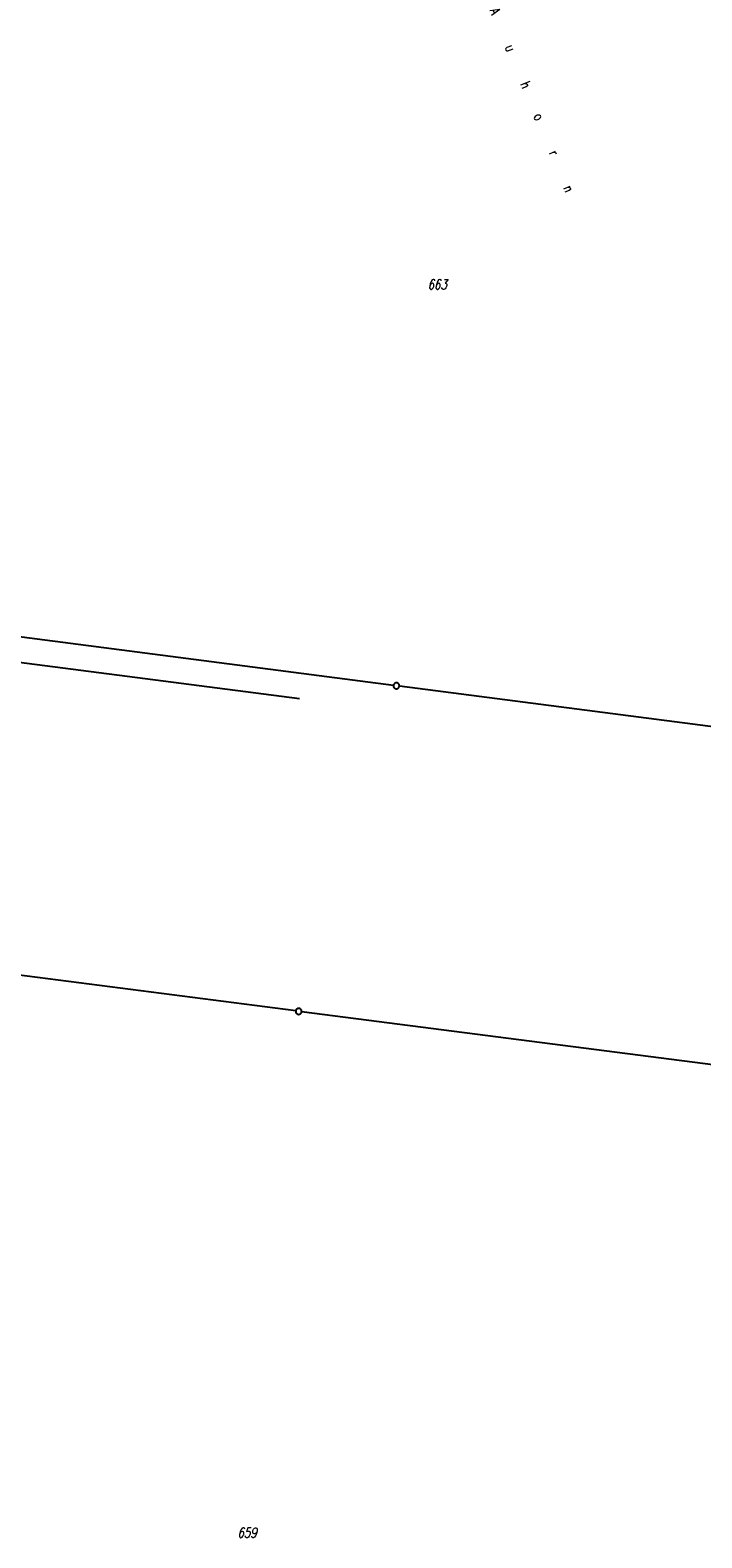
# Model space of a CAD drawing. Extents: x 510526 to 513920, y 467229 to 478797.
# Tile 264 of 467: x 512047 to 512216, y 473729 to 474108. Entities that reach past the tile are written whole.
import ezdxf

# ---------------------------------------------------------------- set-up
doc = ezdxf.new("R2010")
doc.units = 0
doc.header["$LTSCALE"] = 10
doc.header["$MEASUREMENT"] = 0
doc.linetypes.add('LT00', pattern=[0])
doc.layers.get('0').update_dxf_attribs({"linetype": 'LT00'})
for name, color, linetype in [('ABWASSERLTG', 24, 'LT00'), ('DFK_BES-NAME', 255, 'LT00'), ('DFK_FLUR_NR', 250, 'LT00'), ('DFK_GZPKT', 250, 'LT00'), ('DFK_KATASTER', 250, 'LT00')]:
    doc.layers.add(name, color=color, linetype=linetype)
doc.styles.get("Standard").update_dxf_attribs({"font": 'romans.shx'})

# ---------------------------------------------------------------- blocks, each defined once
blk = doc.blocks.new('SYMB7010')
at = {"color": 0, "linetype": 'ByBlock'}
for points in [[(-0.031408, 0.499213), (-0.093728, 0.49134), (-0.15457, 0.475719), (-0.212975, 0.452595), (-0.268021, 0.422333), (-0.31884, 0.385411), (-0.36463, 0.342411), (-0.40467, 0.29401), (-0.438329, 0.240973), (-0.465074, 0.184136), (-0.484486, 0.124395), (-0.496256, 0.062692), (-0.5002, 0)], [(-0.5002, 0), (-0.496256, -0.062692), (-0.484486, -0.124395), (-0.465075, -0.184136), (-0.438329, -0.240973), (-0.404671, -0.29401), (-0.36463, -0.342411), (-0.31884, -0.385411), (-0.268021, -0.422333), (-0.212975, -0.452595), (-0.154571, -0.475719), (-0.093728, -0.49134), (-0.031408, -0.499213), (0.031408, -0.499213)], [(0.5002, 0), (0.496256, 0.062692), (0.484485, 0.124395), (0.465074, 0.184136), (0.438329, 0.240973), (0.40467, 0.29401), (0.36463, 0.342411), (0.31884, 0.385411), (0.268021, 0.422333), (0.212975, 0.452595), (0.15457, 0.475719), (0.093728, 0.49134), (0.031408, 0.499213), (-0.031408, 0.499213)], [(0.031408, -0.499213), (0.093728, -0.491341), (0.15457, -0.475719), (0.212975, -0.452595), (0.268021, -0.422333), (0.31884, -0.385411), (0.36463, -0.342411), (0.404671, -0.294011), (0.438329, -0.240974), (0.465075, -0.184136), (0.484486, -0.124395), (0.496256, -0.062692), (0.500201, 0)]]:
    blk.add_lwpolyline(points, dxfattribs=at)

msp = doc.modelspace()

# ---------------------------------------------------------------- linework, layer by layer
at = {"layer": 'ABWASSERLTG', "flags": 128}
msp.add_lwpolyline([(511784.11, 473843.43), (511785.06, 473845.97), (511801.35, 473848.45), (511832.4, 473930.4), (511841.31, 473953.89), (511842.24, 473954.57), (511865.44, 473946.39), (511891.68, 473939.11), (511920.32, 473937.07), (511927.44, 473964.07), (512114.89, 473939.81)], dxfattribs=at)
at = {"layer": 'DFK_KATASTER'}
for p, q in [((512138.49, 473943.11), (511946.23, 473967.98)), ((512326.87, 473918.73), (512139.97, 473942.91)), ((512113.95, 473861.36), (511930.82, 473885.05)), ((512322.15, 473834.42), (512115.43, 473861.16))]:
    msp.add_line(p, q, dxfattribs=at)

# ---------------------------------------------------------------- block references
at = {"layer": 'DFK_GZPKT', "xscale": 1.499999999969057, "yscale": 1.5, "zscale": 1.5, "rotation": 251.2881100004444}
for p in [(512139.23, 473943.01), (512114.69, 473861.26)]:
    msp.add_blockref('SYMB7010', p, dxfattribs=at)

# ---------------------------------------------------------------- texts
at = {"layer": 'DFK_BES-NAME', "width": 0.75}
msp.add_text('A      u      h     o      r      n', height=2.5, rotation=-67.488, dxfattribs=at).set_placement((512162.63, 474112.6))
at = {"layer": 'DFK_FLUR_NR', "oblique": 13.754, "width": 0.75}
for s, p in [('663', (512147.08, 474042.56)), ('659', (512099.31, 473729.09))]:
    msp.add_text(s, height=2.5, rotation=-0.0003, dxfattribs=at).set_placement(p)

doc.saveas('drawing.dxf')
